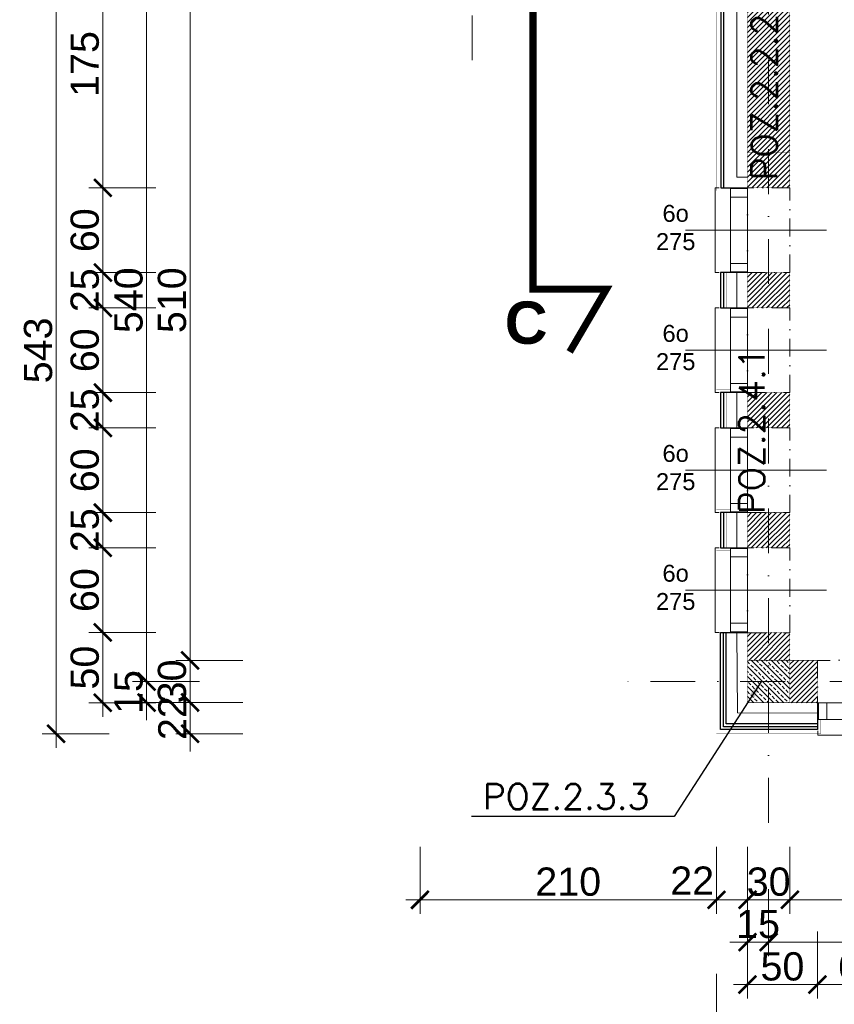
# Model space of a CAD drawing. Extents: x 4615668 to 9294084, y 5325188 to 10688993.
# Tile 543 of 656: x 4646807 to 4647384, y 5334864 to 5335561. Entities that reach past the tile are written whole.
import ezdxf

# ---------------------------------------------------------------- set-up
doc = ezdxf.new("R2010")
doc.units = 0
doc.header["$MEASUREMENT"] = 0
doc.linetypes.add('DASHDOT', pattern=[25.4, 12.7, -6.35, 0, -6.35])
for name, color, linetype, lineweight in [('hatch', 253, 'Continuous', 0), ('K-OPISY', 252, 'Continuous', 15), ('K-OPISY @ 10', 252, 'Continuous', 15), ('ocieplenie', 214, 'Continuous', 13), ('Osie', 175, 'DASHDOT', 9), ('Wymiar', 7, 'Continuous', 9)]:
    doc.layers.add(name, color=color, linetype=linetype, lineweight=lineweight)
for name, color, linetype in [('OPIS', 7, 'Continuous'), ('sciany', 1, 'Continuous'), ('STOLARKA', 4, 'Continuous')]:
    doc.layers.add(name, color=color, linetype=linetype)
doc.styles.add('Arial Narrow 20', font='arial.ttf', dxfattribs={"height": 20})
doc.styles.add('ARIAL_CE', font='arial.ttf', dxfattribs={"height": 15})
doc.styles.add('Opis', font='simplex.shx')
doc.styles.add('Simplex', font='simplex.shx')
doc.linetypes.add('BATTING', pattern='A,0.00254,-2.54,[134,ltypeshp.shx,S=2.54,R=0,X=-2.54,Y=0],-5.08,[134,ltypeshp.shx,S=2.54,R=180,X=2.54,Y=0],-2.54', length=10.16254)
doc.dimstyles.new('1do100 ok', dxfattribs={"dimscale": 0.5, "dimtxt": 12, "dimasz": 25, "dimexe": 20, "dimexo": 0, "dimgap": 5, "dimtad": 1, "dimdec": 0, "dimzin": 9, "dimtxsty": 'Arial Narrow 20', "dimblk": 'ARCHTICK', "dimcen": 3, "dimdle": 20, "dimclrd": 256, "dimclre": 256, "dimclrt": 256, "dimadec": 0, "dimazin": 2, "dimtfac": 1, "dimtdec": 0, "dimtix": 1, "dimtmove": 2, "dimatfit": 3, "dimldrblk": 'NONE', "dimfxl": 0, "dimtvp": 1, "dimtolj": 1, "dimtzin": 0, "dimlwd": 5, "dimlwe": 5, "dimarcsym": 0})
doc.dimstyles.new('1do50', dxfattribs={"dimscale": 5, "dimtxt": 2.5, "dimasz": 2.5, "dimexe": 2.5, "dimexo": 0.5, "dimgap": 1, "dimtad": 1, "dimdec": 1, "dimrnd": 0.5, "dimzin": 12, "dimdsep": 46, "dimtxsty": 'Simplex', "dimblk": 'OBLIQUE', "dimcen": 0.5, "dimdle": 2.5, "dimclrd": 256, "dimclre": 256, "dimclrt": 256, "dimadec": 1, "dimazin": 3, "dimtfac": 1, "dimtdec": 1, "dimtix": 1, "dimtmove": 0, "dimatfit": 3, "dimfxl": 0, "dimtolj": 1, "dimtzin": 0, "dimarcsym": 0})

# ---------------------------------------------------------------- blocks, each defined once
blk = doc.blocks.new('G$C61CBF25F')
at = {"layer": 'Osie', "lineweight": 0, "ltscale": 2.5}
for p, q in [((305, 0), (305, 1880)), ((95, 540), (95, 1340)), ((1525, 100), (204.85, 100))]:
    blk.add_line(p, q, dxfattribs=at)
blk = doc.blocks.new('G$C0CCF9696')
at = {"layer": 'STOLARKA', "color": 5, "lineweight": 0}
blk.add_line((100, 30), (0, 30), dxfattribs=at)
for points in [[(68, 59.5), (68, 53.5), (56, 53.5), (56, 59.5)], [(68, 59.5), (68, 53.5), (56, 53.5), (56, 59.5)], [(68, 53.5), (68, 6.5), (56, 6.5), (56, 53.5)], [(68, 53.5), (68, 6.5), (56, 6.5), (56, 53.5)], [(68, 0.5), (68, 6.5), (56, 6.5), (56, 0.5)]]:
    blk.add_lwpolyline(points, close=True, dxfattribs=at)
blk.add_lwpolyline([(76, 0), (79, 0), (79, 60), (76, 60)], dxfattribs=at)
blk.add_lwpolyline([(76, 0), (79, 0), (79, 60), (76, 60)], dxfattribs=at)
blk = doc.blocks.new('_ArchTick')
at = {"color": 0, "linetype": 'ByBlock', "const_width": 0.15}
blk.add_lwpolyline([(-0.5, -0.5), (0.5, 0.5)], dxfattribs=at)
blk = doc.blocks.new('*D1032')
at = {"layer": 'Defpoints', "color": 0}
for p in [(4647090.2, 5335595.47), (4647300.22, 5335595.47), (4647300.22, 5334937.92)]:
    blk.add_point(p, dxfattribs=at)
at = {"layer": 'Wymiar', "linetype": 'Continuous', "lineweight": 5}
for p, q in [((4647090.2, 5334975.42), (4647090.2, 5334927.92)), ((4647300.22, 5334975.42), (4647300.22, 5334927.92)), ((4647080.2, 5334937.92), (4647310.22, 5334937.92))]:
    blk.add_line(p, q, dxfattribs=at)
at = {"layer": 'Wymiar', "linetype": 'ByBlock', "lineweight": 5, "xscale": 12.5, "yscale": 12.5, "zscale": 12.5, "rotation": 180}
blk.add_blockref('_ArchTick', (4647090.2, 5334937.92), dxfattribs=at)
at = {"layer": 'Wymiar', "linetype": 'ByBlock', "lineweight": 5, "xscale": 12.5, "yscale": 12.5, "zscale": 12.5}
blk.add_blockref('_ArchTick', (4647300.22, 5334937.92), dxfattribs=at)
at = {"layer": 'Wymiar', "lineweight": 0, "ltscale": 40, "insert": (4647195.21, 5334950.63), "char_height": 20, "attachment_point": 5, "style": 'Arial Narrow 20'}
blk.add_mtext('\\A1;210', dxfattribs=at)
blk = doc.blocks.new('_None')
blk = doc.blocks.new('*D1033')
at = {"layer": 'Defpoints', "color": 0}
for p in [(4647300.22, 5335595.47), (4647322.2, 5335077.94), (4647322.2, 5334937.92)]:
    blk.add_point(p, dxfattribs=at)
at = {"layer": 'Wymiar', "linetype": 'Continuous', "lineweight": 5}
for p, q in [((4647300.22, 5334975.42), (4647300.22, 5334927.92)), ((4647322.2, 5334975.42), (4647322.2, 5334927.92)), ((4647290.22, 5334937.92), (4647332.2, 5334937.92))]:
    blk.add_line(p, q, dxfattribs=at)
at = {"layer": 'Wymiar', "linetype": 'ByBlock', "lineweight": 5, "xscale": 12.5, "yscale": 12.5, "zscale": 12.5, "rotation": 180}
blk.add_blockref('_ArchTick', (4647300.22, 5334937.92), dxfattribs=at)
at = {"layer": 'Wymiar', "linetype": 'ByBlock', "lineweight": 5, "xscale": 12.5, "yscale": 12.5, "zscale": 12.5}
blk.add_blockref('_ArchTick', (4647322.2, 5334937.92), dxfattribs=at)
at = {"layer": 'Wymiar', "lineweight": 0, "ltscale": 40, "insert": (4647283.03, 5334951.48), "char_height": 20, "attachment_point": 5, "style": 'Arial Narrow 20'}
blk.add_mtext('\\A1;22', dxfattribs=at)
blk = doc.blocks.new('*D1034')
at = {"layer": 'Defpoints', "color": 0}
for p in [(4647322.2, 5335077.94), (4647352.2, 5335077.94), (4647352.2, 5334937.92)]:
    blk.add_point(p, dxfattribs=at)
at = {"layer": 'Wymiar', "linetype": 'Continuous', "lineweight": 5}
for p, q in [((4647322.2, 5334975.42), (4647322.2, 5334927.92)), ((4647352.2, 5334975.42), (4647352.2, 5334927.92)), ((4647322.2, 5334937.92), (4647309.7, 5334937.92)), ((4647312.2, 5334937.92), (4647362.2, 5334937.92)), ((4647352.2, 5334937.92), (4647364.7, 5334937.92))]:
    blk.add_line(p, q, dxfattribs=at)
at = {"layer": 'Wymiar', "linetype": 'ByBlock', "lineweight": 5, "xscale": 12.5, "yscale": 12.5, "zscale": 12.5}
blk.add_blockref('_ArchTick', (4647322.2, 5334937.92), dxfattribs=at)
at = {"layer": 'Wymiar', "linetype": 'ByBlock', "lineweight": 5, "xscale": 12.5, "yscale": 12.5, "zscale": 12.5, "rotation": 180}
blk.add_blockref('_ArchTick', (4647352.2, 5334937.92), dxfattribs=at)
at = {"layer": 'Wymiar', "lineweight": 0, "ltscale": 40, "insert": (4647337.2, 5334950.64), "char_height": 20, "attachment_point": 5, "style": 'Arial Narrow 20'}
blk.add_mtext('\\A1;30', dxfattribs=at)
blk = doc.blocks.new('*D1035')
at = {"layer": 'Defpoints', "color": 0}
for p in [(4647352.2, 5335077.94), (4647872.2, 5335078.64), (4647872.2, 5334937.92)]:
    blk.add_point(p, dxfattribs=at)
at = {"layer": 'Wymiar', "linetype": 'Continuous', "lineweight": 5}
for p, q in [((4647352.2, 5334975.42), (4647352.2, 5334927.92)), ((4647872.2, 5334975.42), (4647872.2, 5334927.92)), ((4647342.2, 5334937.92), (4647882.2, 5334937.92))]:
    blk.add_line(p, q, dxfattribs=at)
at = {"layer": 'Wymiar', "linetype": 'ByBlock', "lineweight": 5, "xscale": 12.5, "yscale": 12.5, "zscale": 12.5, "rotation": 180}
blk.add_blockref('_ArchTick', (4647352.2, 5334937.92), dxfattribs=at)
at = {"layer": 'Wymiar', "linetype": 'ByBlock', "lineweight": 5, "xscale": 12.5, "yscale": 12.5, "zscale": 12.5}
blk.add_blockref('_ArchTick', (4647872.2, 5334937.92), dxfattribs=at)
at = {"layer": 'Wymiar', "lineweight": 0, "ltscale": 40, "insert": (4647612.2, 5334950.63), "char_height": 20, "attachment_point": 5, "style": 'Arial Narrow 20'}
blk.add_mtext('\\A1;520', dxfattribs=at)
blk = doc.blocks.new('*D1040')
at = {"layer": 'Defpoints', "color": 0}
for p in [(4647322.2, 5335081.87), (4647337.2, 5335083.1), (4647337.2, 5334907.92)]:
    blk.add_point(p, dxfattribs=at)
at = {"layer": 'Wymiar', "linetype": 'Continuous', "lineweight": 5}
for p, q in [((4647322.2, 5334945.42), (4647322.2, 5334897.92)), ((4647337.2, 5334945.42), (4647337.2, 5334897.92)), ((4647322.2, 5334907.92), (4647309.7, 5334907.92)), ((4647312.2, 5334907.92), (4647347.2, 5334907.92)), ((4647337.2, 5334907.92), (4647349.7, 5334907.92))]:
    blk.add_line(p, q, dxfattribs=at)
at = {"layer": 'Wymiar', "linetype": 'ByBlock', "lineweight": 5, "xscale": 12.5, "yscale": 12.5, "zscale": 12.5}
blk.add_blockref('_ArchTick', (4647322.2, 5334907.92), dxfattribs=at)
at = {"layer": 'Wymiar', "linetype": 'ByBlock', "lineweight": 5, "xscale": 12.5, "yscale": 12.5, "zscale": 12.5, "rotation": 180}
blk.add_blockref('_ArchTick', (4647337.2, 5334907.92), dxfattribs=at)
at = {"layer": 'Wymiar', "lineweight": 0, "ltscale": 40, "insert": (4647329.7, 5334920.63), "char_height": 20, "attachment_point": 5, "style": 'Arial Narrow 20'}
blk.add_mtext('\\A1;15', dxfattribs=at)
blk = doc.blocks.new('*D1041')
at = {"layer": 'Defpoints', "color": 0}
for p in [(4647337.2, 5335083.1), (4647887.2, 5335042.58), (4647887.2, 5334907.92)]:
    blk.add_point(p, dxfattribs=at)
at = {"layer": 'Wymiar', "linetype": 'Continuous', "lineweight": 5}
for p, q in [((4647337.2, 5334945.42), (4647337.2, 5334897.92)), ((4647887.2, 5334945.42), (4647887.2, 5334897.92)), ((4647327.2, 5334907.92), (4647897.2, 5334907.92))]:
    blk.add_line(p, q, dxfattribs=at)
at = {"layer": 'Wymiar', "linetype": 'ByBlock', "lineweight": 5, "xscale": 12.5, "yscale": 12.5, "zscale": 12.5, "rotation": 180}
blk.add_blockref('_ArchTick', (4647337.2, 5334907.92), dxfattribs=at)
at = {"layer": 'Wymiar', "linetype": 'ByBlock', "lineweight": 5, "xscale": 12.5, "yscale": 12.5, "zscale": 12.5}
blk.add_blockref('_ArchTick', (4647887.2, 5334907.92), dxfattribs=at)
at = {"layer": 'Wymiar', "lineweight": 0, "ltscale": 40, "insert": (4647612.2, 5334920.63), "char_height": 20, "attachment_point": 5, "style": 'Arial Narrow 20'}
blk.add_mtext('\\A1;550', dxfattribs=at)
blk = doc.blocks.new('*D1044')
at = {"layer": 'Defpoints', "color": 0}
for p in [(4647300.2, 5335039.84), (4648494.2, 5335039.84), (4648494.2, 5334847.92)]:
    blk.add_point(p, dxfattribs=at)
at = {"layer": 'Wymiar', "linetype": 'Continuous', "lineweight": 5}
for p, q in [((4647300.2, 5334885.42), (4647300.2, 5334837.92)), ((4648494.2, 5334885.42), (4648494.2, 5334837.92)), ((4647290.2, 5334847.92), (4648504.2, 5334847.92))]:
    blk.add_line(p, q, dxfattribs=at)
at = {"layer": 'Wymiar', "linetype": 'ByBlock', "lineweight": 5, "xscale": 12.5, "yscale": 12.5, "zscale": 12.5, "rotation": 180}
blk.add_blockref('_ArchTick', (4647300.2, 5334847.92), dxfattribs=at)
at = {"layer": 'Wymiar', "linetype": 'ByBlock', "lineweight": 5, "xscale": 12.5, "yscale": 12.5, "zscale": 12.5}
blk.add_blockref('_ArchTick', (4648494.2, 5334847.92), dxfattribs=at)
at = {"layer": 'Wymiar', "lineweight": 0, "ltscale": 40, "insert": (4647897.2, 5334860.63), "char_height": 20, "attachment_point": 5, "style": 'Arial Narrow 20'}
blk.add_mtext('\\A1;1194', dxfattribs=at)
blk = doc.blocks.new('*D1101')
at = {"layer": 'Defpoints', "color": 0}
for p in [(4646832.4, 5335598.47), (4647062.19, 5335598.47), (4647269.19, 5335055.47)]:
    blk.add_point(p, dxfattribs=at)
at = {"layer": 'Wymiar', "linetype": 'Continuous', "lineweight": 5}
for p, q in [((4646832.4, 5335045.47), (4646832.4, 5335608.47)), ((4646869.9, 5335598.47), (4646822.4, 5335598.47)), ((4646869.9, 5335055.47), (4646822.4, 5335055.47))]:
    blk.add_line(p, q, dxfattribs=at)
at = {"layer": 'Wymiar', "linetype": 'ByBlock', "lineweight": 5, "xscale": 12.5, "yscale": 12.5, "zscale": 12.5}
for p, rotation in [((4646832.4, 5335598.47), 90), ((4646832.4, 5335055.47), 270)]:
    blk.add_blockref('_ArchTick', p, dxfattribs=dict(at, rotation=rotation))
at = {"layer": 'Wymiar', "lineweight": 0, "ltscale": 40, "insert": (4646819.68, 5335326.97), "char_height": 20, "attachment_point": 5, "rotation": 90, "style": 'Arial Narrow 20'}
blk.add_mtext('\\A1;543', dxfattribs=at)
blk = doc.blocks.new('*D1105')
at = {"layer": 'Defpoints', "color": 0}
for p in [(4646896.47, 5335092.47), (4647322.88, 5335092.47), (4647322.2, 5335077.61)]:
    blk.add_point(p, dxfattribs=at)
at = {"layer": 'Wymiar', "linetype": 'Continuous', "lineweight": 5}
for p, q in [((4646896.47, 5335092.47), (4646896.47, 5335104.97)), ((4646896.47, 5335067.61), (4646896.47, 5335102.47)), ((4646933.97, 5335092.47), (4646886.47, 5335092.47)), ((4646933.97, 5335077.61), (4646886.47, 5335077.61)), ((4646896.47, 5335077.61), (4646896.47, 5335065.11))]:
    blk.add_line(p, q, dxfattribs=at)
at = {"layer": 'Wymiar', "linetype": 'ByBlock', "lineweight": 5, "xscale": 12.5, "yscale": 12.5, "zscale": 12.5}
for p, rotation in [((4646896.47, 5335092.47), 270), ((4646896.47, 5335077.61), 90)]:
    blk.add_blockref('_ArchTick', p, dxfattribs=dict(at, rotation=rotation))
at = {"layer": 'Wymiar', "lineweight": 0, "ltscale": 40, "insert": (4646883.76, 5335085.04), "char_height": 20, "attachment_point": 5, "rotation": 90, "style": 'Arial Narrow 20'}
blk.add_mtext('\\A1;15', dxfattribs=at)
blk = doc.blocks.new('*D1106')
at = {"layer": 'Defpoints', "color": 0}
for p in [(4646896.47, 5335632.47), (4647027.2, 5335632.47), (4647322.88, 5335092.47)]:
    blk.add_point(p, dxfattribs=at)
at = {"layer": 'Wymiar', "linetype": 'Continuous', "lineweight": 5}
for p, q in [((4646896.47, 5335082.47), (4646896.47, 5335642.47)), ((4646933.97, 5335632.47), (4646886.47, 5335632.47)), ((4646933.97, 5335092.47), (4646886.47, 5335092.47))]:
    blk.add_line(p, q, dxfattribs=at)
at = {"layer": 'Wymiar', "linetype": 'ByBlock', "lineweight": 5, "xscale": 12.5, "yscale": 12.5, "zscale": 12.5}
for p, rotation in [((4646896.47, 5335632.47), 90), ((4646896.47, 5335092.47), 270)]:
    blk.add_blockref('_ArchTick', p, dxfattribs=dict(at, rotation=rotation))
at = {"layer": 'Wymiar', "lineweight": 0, "ltscale": 40, "insert": (4646883.76, 5335362.47), "char_height": 20, "attachment_point": 5, "rotation": 90, "style": 'Arial Narrow 20'}
blk.add_mtext('\\A1;540', dxfattribs=at)
blk = doc.blocks.new('*D1110')
at = {"layer": 'Defpoints', "color": 0}
for p in [(4646927.27, 5335077.61), (4647322.2, 5335077.61), (4647311.09, 5335055.47)]:
    blk.add_point(p, dxfattribs=at)
at = {"layer": 'Wymiar', "linetype": 'Continuous', "lineweight": 5}
for p, q in [((4646927.27, 5335077.61), (4646927.27, 5335090.11)), ((4646927.27, 5335045.47), (4646927.27, 5335087.61)), ((4646964.77, 5335077.61), (4646917.27, 5335077.61)), ((4646964.77, 5335055.47), (4646917.27, 5335055.47)), ((4646927.27, 5335055.47), (4646927.27, 5335042.97))]:
    blk.add_line(p, q, dxfattribs=at)
at = {"layer": 'Wymiar', "linetype": 'ByBlock', "lineweight": 5, "xscale": 12.5, "yscale": 12.5, "zscale": 12.5}
for p, rotation in [((4646927.27, 5335077.61), 270), ((4646927.27, 5335055.47), 90)]:
    blk.add_blockref('_ArchTick', p, dxfattribs=dict(at, rotation=rotation))
at = {"layer": 'Wymiar', "lineweight": 0, "ltscale": 40, "insert": (4646914.73, 5335066.54), "char_height": 20, "attachment_point": 5, "rotation": 90, "style": 'Arial Narrow 20'}
blk.add_mtext('\\A1;22', dxfattribs=at)
blk = doc.blocks.new('*D1111')
at = {"layer": 'Defpoints', "color": 0}
for p in [(4646927.27, 5335107.47), (4647322.2, 5335107.47), (4647322.2, 5335077.61)]:
    blk.add_point(p, dxfattribs=at)
at = {"layer": 'Wymiar', "linetype": 'Continuous', "lineweight": 5}
for p, q in [((4646927.27, 5335107.47), (4646927.27, 5335119.97)), ((4646927.27, 5335067.61), (4646927.27, 5335117.47)), ((4646964.77, 5335107.47), (4646917.27, 5335107.47)), ((4646964.77, 5335077.61), (4646917.27, 5335077.61)), ((4646927.27, 5335077.61), (4646927.27, 5335065.11))]:
    blk.add_line(p, q, dxfattribs=at)
at = {"layer": 'Wymiar', "linetype": 'ByBlock', "lineweight": 5, "xscale": 12.5, "yscale": 12.5, "zscale": 12.5}
for p, rotation in [((4646927.27, 5335107.47), 270), ((4646927.27, 5335077.61), 90)]:
    blk.add_blockref('_ArchTick', p, dxfattribs=dict(at, rotation=rotation))
at = {"layer": 'Wymiar', "lineweight": 0, "ltscale": 40, "insert": (4646914.56, 5335092.54), "char_height": 20, "attachment_point": 5, "rotation": 90, "style": 'Arial Narrow 20'}
blk.add_mtext('\\A1;30', dxfattribs=at)
blk = doc.blocks.new('*D1112')
at = {"layer": 'Defpoints', "color": 0}
for p in [(4646927.27, 5335617.47), (4647322.2, 5335617.47), (4647322.2, 5335107.47)]:
    blk.add_point(p, dxfattribs=at)
at = {"layer": 'Wymiar', "linetype": 'Continuous', "lineweight": 5}
for p, q in [((4646927.27, 5335097.47), (4646927.27, 5335627.47)), ((4646964.77, 5335617.47), (4646917.27, 5335617.47)), ((4646964.77, 5335107.47), (4646917.27, 5335107.47))]:
    blk.add_line(p, q, dxfattribs=at)
at = {"layer": 'Wymiar', "linetype": 'ByBlock', "lineweight": 5, "xscale": 12.5, "yscale": 12.5, "zscale": 12.5}
for p, rotation in [((4646927.27, 5335617.47), 90), ((4646927.27, 5335107.47), 270)]:
    blk.add_blockref('_ArchTick', p, dxfattribs=dict(at, rotation=rotation))
at = {"layer": 'Wymiar', "lineweight": 0, "ltscale": 40, "insert": (4646914.56, 5335362.47), "char_height": 20, "attachment_point": 5, "rotation": 90, "style": 'Arial Narrow 20'}
blk.add_mtext('\\A1;510', dxfattribs=at)
blk = doc.blocks.new('_Oblique')
at = {"color": 0, "linetype": 'ByBlock', "lineweight": -2}
blk.add_line((-0.5, -0.5), (0.5, 0.5), dxfattribs=at)
blk = doc.blocks.new('*D4399')
at = {"layer": 'Defpoints', "color": 0}
for p in [(4646865.46, 5335127.23), (4647322.34, 5335127.23), (4647322.34, 5335077.47)]:
    blk.add_point(p, dxfattribs=at)
at = {"layer": 'Wymiar', "linetype": 'Continuous', "lineweight": 5}
for p, q in [((4646865.46, 5335067.47), (4646865.46, 5335137.23)), ((4646902.96, 5335127.23), (4646855.46, 5335127.23)), ((4646902.96, 5335077.47), (4646855.46, 5335077.47))]:
    blk.add_line(p, q, dxfattribs=at)
at = {"layer": 'Wymiar', "linetype": 'ByBlock', "lineweight": 5, "xscale": 12.5, "yscale": 12.5, "zscale": 12.5}
for p, rotation in [((4646865.46, 5335127.23), 90), ((4646865.46, 5335077.47), 270)]:
    blk.add_blockref('_ArchTick', p, dxfattribs=dict(at, rotation=rotation))
at = {"layer": 'Wymiar', "lineweight": 0, "ltscale": 40, "insert": (4646852.75, 5335102.35), "char_height": 20, "attachment_point": 5, "rotation": 90, "style": 'Arial Narrow 20'}
blk.add_mtext('\\A1;50', dxfattribs=at)
blk = doc.blocks.new('*D4400')
at = {"layer": 'Defpoints', "color": 0}
for p in [(4646865.46, 5335187.22), (4647322.2, 5335187.22), (4647322.34, 5335127.23)]:
    blk.add_point(p, dxfattribs=at)
at = {"layer": 'Wymiar', "linetype": 'Continuous', "lineweight": 5}
for p, q in [((4646865.46, 5335117.23), (4646865.46, 5335197.22)), ((4646902.96, 5335187.22), (4646855.46, 5335187.22)), ((4646902.96, 5335127.23), (4646855.46, 5335127.23))]:
    blk.add_line(p, q, dxfattribs=at)
at = {"layer": 'Wymiar', "linetype": 'ByBlock', "lineweight": 5, "xscale": 12.5, "yscale": 12.5, "zscale": 12.5}
for p, rotation in [((4646865.46, 5335187.22), 90), ((4646865.46, 5335127.23), 270)]:
    blk.add_blockref('_ArchTick', p, dxfattribs=dict(at, rotation=rotation))
at = {"layer": 'Wymiar', "lineweight": 0, "ltscale": 40, "insert": (4646852.75, 5335157.22), "char_height": 20, "attachment_point": 5, "rotation": 90, "style": 'Arial Narrow 20'}
blk.add_mtext('\\A1;60', dxfattribs=at)
blk = doc.blocks.new('*D4401')
at = {"layer": 'Defpoints', "color": 0}
for p in [(4646865.46, 5335212.06), (4647322.24, 5335212.06), (4647322.2, 5335187.22)]:
    blk.add_point(p, dxfattribs=at)
at = {"layer": 'Wymiar', "linetype": 'Continuous', "lineweight": 5}
for p, q in [((4646865.46, 5335212.06), (4646865.46, 5335224.56)), ((4646865.46, 5335177.22), (4646865.46, 5335222.06)), ((4646902.96, 5335212.06), (4646855.46, 5335212.06)), ((4646902.96, 5335187.22), (4646855.46, 5335187.22)), ((4646865.46, 5335187.22), (4646865.46, 5335174.72))]:
    blk.add_line(p, q, dxfattribs=at)
at = {"layer": 'Wymiar', "linetype": 'ByBlock', "lineweight": 5, "xscale": 12.5, "yscale": 12.5, "zscale": 12.5}
for p, rotation in [((4646865.46, 5335212.06), 270), ((4646865.46, 5335187.22), 90)]:
    blk.add_blockref('_ArchTick', p, dxfattribs=dict(at, rotation=rotation))
at = {"layer": 'Wymiar', "lineweight": 0, "ltscale": 40, "insert": (4646852.75, 5335199.64), "char_height": 20, "attachment_point": 5, "rotation": 90, "style": 'Arial Narrow 20'}
blk.add_mtext('\\A1;25', dxfattribs=at)
blk = doc.blocks.new('*D4402')
at = {"layer": 'Defpoints', "color": 0}
for p in [(4646865.46, 5335272.06), (4647322.2, 5335272.06), (4647322.24, 5335212.06)]:
    blk.add_point(p, dxfattribs=at)
at = {"layer": 'Wymiar', "linetype": 'Continuous', "lineweight": 5}
for p, q in [((4646865.46, 5335202.06), (4646865.46, 5335282.06)), ((4646902.96, 5335272.06), (4646855.46, 5335272.06)), ((4646902.96, 5335212.06), (4646855.46, 5335212.06))]:
    blk.add_line(p, q, dxfattribs=at)
at = {"layer": 'Wymiar', "linetype": 'ByBlock', "lineweight": 5, "xscale": 12.5, "yscale": 12.5, "zscale": 12.5}
for p, rotation in [((4646865.46, 5335272.06), 90), ((4646865.46, 5335212.06), 270)]:
    blk.add_blockref('_ArchTick', p, dxfattribs=dict(at, rotation=rotation))
at = {"layer": 'Wymiar', "lineweight": 0, "ltscale": 40, "insert": (4646852.75, 5335242.06), "char_height": 20, "attachment_point": 5, "rotation": 90, "style": 'Arial Narrow 20'}
blk.add_mtext('\\A1;60', dxfattribs=at)
blk = doc.blocks.new('*D4403')
at = {"layer": 'Defpoints', "color": 0}
for p in [(4646865.46, 5335297.06), (4647322.2, 5335297.06), (4647322.2, 5335272.06)]:
    blk.add_point(p, dxfattribs=at)
at = {"layer": 'Wymiar', "linetype": 'Continuous', "lineweight": 5}
for p, q in [((4646865.46, 5335297.06), (4646865.46, 5335309.56)), ((4646865.46, 5335262.06), (4646865.46, 5335307.06)), ((4646902.96, 5335297.06), (4646855.46, 5335297.06)), ((4646902.96, 5335272.06), (4646855.46, 5335272.06)), ((4646865.46, 5335272.06), (4646865.46, 5335259.56))]:
    blk.add_line(p, q, dxfattribs=at)
at = {"layer": 'Wymiar', "linetype": 'ByBlock', "lineweight": 5, "xscale": 12.5, "yscale": 12.5, "zscale": 12.5}
for p, rotation in [((4646865.46, 5335297.06), 270), ((4646865.46, 5335272.06), 90)]:
    blk.add_blockref('_ArchTick', p, dxfattribs=dict(at, rotation=rotation))
at = {"layer": 'Wymiar', "lineweight": 0, "ltscale": 40, "insert": (4646852.75, 5335284.56), "char_height": 20, "attachment_point": 5, "rotation": 90, "style": 'Arial Narrow 20'}
blk.add_mtext('\\A1;25', dxfattribs=at)
blk = doc.blocks.new('*D4404')
at = {"layer": 'Defpoints', "color": 0}
for p in [(4646865.46, 5335357.06), (4647322.2, 5335357.06), (4647322.2, 5335297.06)]:
    blk.add_point(p, dxfattribs=at)
at = {"layer": 'Wymiar', "linetype": 'Continuous', "lineweight": 5}
for p, q in [((4646865.46, 5335287.06), (4646865.46, 5335367.06)), ((4646902.96, 5335357.06), (4646855.46, 5335357.06)), ((4646902.96, 5335297.06), (4646855.46, 5335297.06))]:
    blk.add_line(p, q, dxfattribs=at)
at = {"layer": 'Wymiar', "linetype": 'ByBlock', "lineweight": 5, "xscale": 12.5, "yscale": 12.5, "zscale": 12.5}
for p, rotation in [((4646865.46, 5335357.06), 90), ((4646865.46, 5335297.06), 270)]:
    blk.add_blockref('_ArchTick', p, dxfattribs=dict(at, rotation=rotation))
at = {"layer": 'Wymiar', "lineweight": 0, "ltscale": 40, "insert": (4646852.75, 5335327.06), "char_height": 20, "attachment_point": 5, "rotation": 90, "style": 'Arial Narrow 20'}
blk.add_mtext('\\A1;60', dxfattribs=at)
blk = doc.blocks.new('*D4405')
at = {"layer": 'Defpoints', "color": 0}
for p in [(4646865.46, 5335382.06), (4647322.2, 5335382.06), (4647322.2, 5335357.06)]:
    blk.add_point(p, dxfattribs=at)
at = {"layer": 'Wymiar', "linetype": 'Continuous', "lineweight": 5}
for p, q in [((4646865.46, 5335382.06), (4646865.46, 5335394.56)), ((4646865.46, 5335347.06), (4646865.46, 5335392.06)), ((4646902.96, 5335382.06), (4646855.46, 5335382.06)), ((4646902.96, 5335357.06), (4646855.46, 5335357.06)), ((4646865.46, 5335357.06), (4646865.46, 5335344.56))]:
    blk.add_line(p, q, dxfattribs=at)
at = {"layer": 'Wymiar', "linetype": 'ByBlock', "lineweight": 5, "xscale": 12.5, "yscale": 12.5, "zscale": 12.5}
for p, rotation in [((4646865.46, 5335382.06), 270), ((4646865.46, 5335357.06), 90)]:
    blk.add_blockref('_ArchTick', p, dxfattribs=dict(at, rotation=rotation))
at = {"layer": 'Wymiar', "lineweight": 0, "ltscale": 40, "insert": (4646852.75, 5335369.56), "char_height": 20, "attachment_point": 5, "rotation": 90, "style": 'Arial Narrow 20'}
blk.add_mtext('\\A1;25', dxfattribs=at)
blk = doc.blocks.new('*D4406')
at = {"layer": 'Defpoints', "color": 0}
for p in [(4646865.46, 5335442.06), (4647322.2, 5335442.06), (4647322.2, 5335382.06)]:
    blk.add_point(p, dxfattribs=at)
at = {"layer": 'Wymiar', "linetype": 'Continuous', "lineweight": 5}
for p, q in [((4646865.46, 5335372.06), (4646865.46, 5335452.06)), ((4646902.96, 5335442.06), (4646855.46, 5335442.06)), ((4646902.96, 5335382.06), (4646855.46, 5335382.06))]:
    blk.add_line(p, q, dxfattribs=at)
at = {"layer": 'Wymiar', "linetype": 'ByBlock', "lineweight": 5, "xscale": 12.5, "yscale": 12.5, "zscale": 12.5}
for p, rotation in [((4646865.46, 5335442.06), 90), ((4646865.46, 5335382.06), 270)]:
    blk.add_blockref('_ArchTick', p, dxfattribs=dict(at, rotation=rotation))
at = {"layer": 'Wymiar', "lineweight": 0, "ltscale": 40, "insert": (4646852.75, 5335412.06), "char_height": 20, "attachment_point": 5, "rotation": 90, "style": 'Arial Narrow 20'}
blk.add_mtext('\\A1;60', dxfattribs=at)
blk = doc.blocks.new('*D4407')
at = {"layer": 'Defpoints', "color": 0}
for p in [(4646865.46, 5335617.47), (4647322.2, 5335617.47), (4647322.2, 5335442.06)]:
    blk.add_point(p, dxfattribs=at)
at = {"layer": 'Wymiar', "linetype": 'Continuous', "lineweight": 5}
for p, q in [((4646865.46, 5335432.06), (4646865.46, 5335627.47)), ((4646902.96, 5335617.47), (4646855.46, 5335617.47)), ((4646902.96, 5335442.06), (4646855.46, 5335442.06))]:
    blk.add_line(p, q, dxfattribs=at)
at = {"layer": 'Wymiar', "linetype": 'ByBlock', "lineweight": 5, "xscale": 12.5, "yscale": 12.5, "zscale": 12.5}
for p, rotation in [((4646865.46, 5335617.47), 90), ((4646865.46, 5335442.06), 270)]:
    blk.add_blockref('_ArchTick', p, dxfattribs=dict(at, rotation=rotation))
at = {"layer": 'Wymiar', "lineweight": 0, "ltscale": 40, "insert": (4646852.75, 5335529.77), "char_height": 20, "attachment_point": 5, "rotation": 90, "style": 'Arial Narrow 20'}
blk.add_mtext('\\A1;175', dxfattribs=at)
blk = doc.blocks.new('*D4435')
at = {"layer": 'Defpoints', "color": 0}
for p in [(4647322.2, 5335077.61), (4647371.78, 5335077.65), (4647371.78, 5334877.92)]:
    blk.add_point(p, dxfattribs=at)
at = {"layer": 'Wymiar', "linetype": 'Continuous', "lineweight": 5}
for p, q in [((4647322.2, 5334915.42), (4647322.2, 5334867.92)), ((4647371.78, 5334915.42), (4647371.78, 5334867.92)), ((4647312.2, 5334877.92), (4647381.78, 5334877.92))]:
    blk.add_line(p, q, dxfattribs=at)
at = {"layer": 'Wymiar', "linetype": 'ByBlock', "lineweight": 5, "xscale": 12.5, "yscale": 12.5, "zscale": 12.5, "rotation": 180}
blk.add_blockref('_ArchTick', (4647322.2, 5334877.92), dxfattribs=at)
at = {"layer": 'Wymiar', "linetype": 'ByBlock', "lineweight": 5, "xscale": 12.5, "yscale": 12.5, "zscale": 12.5}
blk.add_blockref('_ArchTick', (4647371.78, 5334877.92), dxfattribs=at)
at = {"layer": 'Wymiar', "lineweight": 0, "ltscale": 40, "insert": (4647346.99, 5334890.63), "char_height": 20, "attachment_point": 5, "style": 'Arial Narrow 20'}
blk.add_mtext('\\A1;50', dxfattribs=at)
blk = doc.blocks.new('*D4436')
at = {"layer": 'Defpoints', "color": 0}
for p in [(4647371.78, 5335077.65), (4647431.78, 5335077.47), (4647431.78, 5334877.92)]:
    blk.add_point(p, dxfattribs=at)
at = {"layer": 'Wymiar', "linetype": 'Continuous', "lineweight": 5}
for p, q in [((4647371.78, 5334915.42), (4647371.78, 5334867.92)), ((4647431.78, 5334915.42), (4647431.78, 5334867.92)), ((4647361.78, 5334877.92), (4647441.78, 5334877.92))]:
    blk.add_line(p, q, dxfattribs=at)
at = {"layer": 'Wymiar', "linetype": 'ByBlock', "lineweight": 5, "xscale": 12.5, "yscale": 12.5, "zscale": 12.5, "rotation": 180}
blk.add_blockref('_ArchTick', (4647371.78, 5334877.92), dxfattribs=at)
at = {"layer": 'Wymiar', "linetype": 'ByBlock', "lineweight": 5, "xscale": 12.5, "yscale": 12.5, "zscale": 12.5}
blk.add_blockref('_ArchTick', (4647431.78, 5334877.92), dxfattribs=at)
at = {"layer": 'Wymiar', "lineweight": 0, "ltscale": 40, "insert": (4647401.78, 5334890.63), "char_height": 20, "attachment_point": 5, "style": 'Arial Narrow 20'}
blk.add_mtext('\\A1;60', dxfattribs=at)

msp = doc.modelspace()

# ---------------------------------------------------------------- hatches: boundary and pattern name
at = {"layer": 'hatch', "lineweight": 0, "ltscale": 40, "transparency": 33554687}
h = msp.add_hatch(dxfattribs=at)
h.set_pattern_fill('ANSI31', color=256, scale=20)
h.set_pattern_definition([(45, (14485.7188, -10341.5007), (-1.767766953, 1.767766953), [])])
h.paths.add_polyline_path([(4647334.695, 5335467.059), (4647352.195, 5335467.059), (4647352.195, 5335617.473), (4647334.695, 5335617.473), (4647334.695, 5335467.059)], is_closed=False)
h.paths.add_polyline_path([(4647334.695, 5335467.059), (4647334.695, 5335617.473), (4647322.195, 5335617.473), (4647322.195, 5335467.059), (4647334.695, 5335467.059)], is_closed=False)
h.paths.add_polyline_path([(4647334.695, 5335442.059), (4647334.695, 5335467.059), (4647322.195, 5335467.059), (4647322.195, 5335442.059), (4647334.695, 5335442.059)], is_closed=False)
h.paths.add_polyline_path([(4647334.695, 5335442.059), (4647352.195, 5335442.059), (4647352.195, 5335467.059), (4647334.695, 5335467.059), (4647334.695, 5335442.059)], is_closed=False)
h.paths.add_polyline_path([(4647352.195, 5335357.059), (4647352.195, 5335382.059), (4647334.695, 5335382.059), (4647334.695, 5335357.059), (4647352.195, 5335357.059)], is_closed=False)
h.paths.add_polyline_path([(4647322.195, 5335382.059), (4647322.195, 5335357.059), (4647334.695, 5335357.059), (4647334.695, 5335382.059), (4647322.195, 5335382.059)], is_closed=False)
h.paths.add_polyline_path([(4647352.195, 5335272.059), (4647352.195, 5335297.059), (4647334.695, 5335297.059), (4647334.695, 5335272.059), (4647352.195, 5335272.059)], is_closed=False)
h.paths.add_polyline_path([(4647322.195, 5335297.059), (4647322.195, 5335272.059), (4647334.695, 5335272.059), (4647334.695, 5335297.059), (4647322.195, 5335297.059)], is_closed=False)
h.paths.add_polyline_path([(4647352.195, 5335187.059), (4647352.195, 5335212.059), (4647334.695, 5335212.059), (4647334.695, 5335187.059), (4647352.195, 5335187.059)], is_closed=False)
h.paths.add_polyline_path([(4647322.195, 5335212.059), (4647322.195, 5335187.059), (4647334.695, 5335187.059), (4647334.695, 5335212.059), (4647322.195, 5335212.059)], is_closed=False)
h.paths.add_polyline_path([(4647352.195, 5335127.223), (4647334.695, 5335127.223), (4647334.695, 5335107.473), (4647352.195, 5335107.473), (4647352.195, 5335127.223)], is_closed=False)
h.paths.add_polyline_path([(4647334.695, 5335127.223), (4647322.195, 5335127.223), (4647322.195, 5335107.473), (4647334.695, 5335107.473), (4647334.695, 5335127.223)], is_closed=False)
h = msp.add_hatch(dxfattribs=at)
h.set_pattern_fill('ANSI33', color=256, scale=20, angle=90)
h.set_pattern_definition([(135, (8218.008, -12021.416), (-3.535533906, -3.535533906), []), (135, (8218.008, -12017.8804), (-3.535533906, -3.535533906), [2.5, -1.25])])
h.paths.add_polyline_path([(4647322.195, 5335077.555), (4647352.195, 5335077.555), (4647352.195, 5335107.555), (4647322.195, 5335107.555)])
h = msp.add_hatch(dxfattribs=at)
h.set_pattern_fill('ANSI31', color=256, scale=20)
h.set_pattern_definition([(45, (9338.0078, -10341.498), (-1.767766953, 1.767766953), [])])
h.paths.add_polyline_path([(4647371.782, 5335077.473), (4647371.782, 5335092.473), (4647352.195, 5335092.473), (4647352.195, 5335077.473), (4647371.782, 5335077.473)], is_closed=False)
h.paths.add_polyline_path([(4647371.782, 5335092.473), (4647371.782, 5335107.473), (4647352.195, 5335107.473), (4647352.195, 5335092.473), (4647371.782, 5335092.473)], is_closed=False)
h.paths.add_polyline_path([(4647456.782, 5335107.473), (4647431.782, 5335107.473), (4647431.782, 5335092.473), (4647456.782, 5335092.473), (4647456.782, 5335107.473)], is_closed=False)
h.paths.add_polyline_path([(4647456.782, 5335077.473), (4647456.782, 5335092.473), (4647431.782, 5335092.473), (4647431.782, 5335077.473), (4647456.782, 5335077.473)], is_closed=False)
h.paths.add_polyline_path([(4647541.782, 5335077.473), (4647541.782, 5335092.473), (4647516.782, 5335092.473), (4647516.782, 5335077.473), (4647541.782, 5335077.473)], is_closed=False)
h.paths.add_polyline_path([(4647541.782, 5335107.473), (4647516.782, 5335107.473), (4647516.782, 5335092.473), (4647541.782, 5335092.473), (4647541.782, 5335107.473)], is_closed=False)
h.paths.add_polyline_path([(4647626.782, 5335107.473), (4647601.782, 5335107.473), (4647601.782, 5335092.473), (4647626.782, 5335092.473), (4647626.782, 5335107.473)], is_closed=False)
h.paths.add_polyline_path([(4647626.782, 5335077.473), (4647626.782, 5335092.473), (4647601.782, 5335092.473), (4647601.782, 5335077.473), (4647626.782, 5335077.473)], is_closed=False)

# ---------------------------------------------------------------- linework, layer by layer
at = {"linetype": 'DASHDOT', "lineweight": 0}
for points in [[(4647322.221, 5335382.059), (4647352.221, 5335382.059), (4647352.195, 5335442.059), (4647322.195, 5335442.059)], [(4647322.195, 5335297.059), (4647352.195, 5335297.059), (4647352.17, 5335357.059), (4647322.17, 5335357.059)], [(4647322.195, 5335212.059), (4647352.195, 5335212.059), (4647352.17, 5335272.059), (4647322.17, 5335272.059)], [(4647322.221, 5335127.059), (4647352.221, 5335127.059), (4647352.195, 5335187.059), (4647322.195, 5335187.059)], [(4647371.782, 5335107.473), (4647371.782, 5335077.473), (4647431.782, 5335077.498), (4647431.782, 5335107.498)]]:
    msp.add_lwpolyline(points, close=True, dxfattribs=at)
at = {"layer": 'hatch', "linetype": 'BATTING', "lineweight": 0, "ltscale": 0.75}
for points in [[(4647314.718, 5336603.476), (4647314.718, 5336603.476), (4647314.718, 5336254.973), (4647104.695, 5336254.973), (4647104.695, 5336087.973), (4647104.695, 5335609.973), (4647314.718, 5335609.973), (4647314.718, 5335449.559), (4647322.195, 5335449.559)], [(4647314.695, 5335382.059), (4647314.695, 5335357.059)], [(4647314.695, 5335297.059), (4647314.695, 5335272.059)], [(4647314.695, 5335212.059), (4647314.695, 5335187.059)], [(4647314.695, 5335127.226), (4647315.021, 5335070.298), (4647371.782, 5335069.973)]]:
    msp.add_lwpolyline(points, dxfattribs=at)
at = {"layer": 'ocieplenie', "lineweight": 0, "ltscale": 40, "const_width": 0.1}
for points in [[(4647310.195, 5336605.476), (4647300.218, 5336605.476), (4647300.218, 5336269.473), (4647090.195, 5336269.473), (4647090.195, 5336087.973), (4647090.195, 5335595.473), (4647300.218, 5335595.473), (4647300.218, 5335440.059), (4647310.195, 5335440.059)], [(4647310.195, 5335384.059), (4647300.195, 5335384.059), (4647300.195, 5335355.059), (4647310.195, 5335355.059)], [(4647310.195, 5335299.059), (4647300.195, 5335299.059), (4647300.195, 5335270.059), (4647310.195, 5335270.059)], [(4647310.195, 5335214.059), (4647300.195, 5335214.059), (4647300.195, 5335185.059), (4647310.195, 5335185.059)], [(4647373.948, 5335065.473), (4647373.948, 5335055.473), (4647300.195, 5335055.473), (4647300.195, 5335129.226), (4647310.195, 5335129.226)]]:
    msp.add_lwpolyline(points, dxfattribs=at)
at = {"layer": 'ocieplenie', "lineweight": -3, "ltscale": 40}
for points in [[(4647322.195, 5336603.476), (4647303.218, 5336603.476), (4647303.218, 5336266.473), (4647093.195, 5336266.473), (4647093.195, 5336087.973), (4647093.195, 5335598.473), (4647303.218, 5335598.473), (4647303.218, 5335442.059), (4647322.195, 5335442.059)], [(4647322.195, 5336603.476), (4647305.218, 5336603.476), (4647305.218, 5336264.473), (4647095.195, 5336264.473), (4647095.195, 5336087.973), (4647095.195, 5335600.473), (4647305.218, 5335600.473), (4647305.218, 5335442.059), (4647322.195, 5335442.059)], [(4647322.195, 5335382.059), (4647303.195, 5335382.059), (4647303.195, 5335357.059), (4647322.195, 5335357.059)], [(4647322.195, 5335382.059), (4647305.195, 5335382.059), (4647305.195, 5335357.059), (4647322.461, 5335357.059)], [(4647322.195, 5335297.059), (4647303.195, 5335297.059), (4647303.195, 5335272.059), (4647322.195, 5335272.059)], [(4647322.195, 5335297.059), (4647305.195, 5335297.059), (4647305.195, 5335272.059), (4647322.461, 5335272.059)], [(4647322.195, 5335212.059), (4647303.195, 5335212.059), (4647303.195, 5335187.059), (4647322.195, 5335187.059)], [(4647322.195, 5335212.059), (4647305.195, 5335212.059), (4647305.195, 5335187.059), (4647322.461, 5335187.059)], [(4647371.782, 5335077.473), (4647371.782, 5335058.473), (4647303.195, 5335058.473), (4647303.195, 5335127.226), (4647322.195, 5335127.226)], [(4647371.782, 5335077.473), (4647371.782, 5335060.473), (4647305.195, 5335060.473), (4647305.195, 5335127.226), (4647322.195, 5335127.226)], [(4647371.782, 5335077.473), (4647371.782, 5335062.473), (4647307.195, 5335062.473), (4647307.195, 5335127.226), (4647322.195, 5335127.226)]]:
    msp.add_lwpolyline(points, dxfattribs=at)
at = {"layer": 'ocieplenie', "lineweight": -3, "ltscale": 40, "const_width": 0.2}
msp.add_lwpolyline([(4647322.195, 5336603.476), (4647307.218, 5336603.476), (4647307.218, 5336262.473), (4647097.195, 5336262.473), (4647097.195, 5336087.973), (4647097.195, 5335602.473), (4647307.218, 5335602.473), (4647307.218, 5335442.059), (4647322.195, 5335442.059)], dxfattribs=at)
at = {"layer": 'ocieplenie', "lineweight": 0, "ltscale": 40}
for points in [[(4647322.195, 5335382.059, 0.2, 0.2, 0), (4647307.195, 5335382.059, 0.2, 0.2, 0), (4647307.195, 5335357.059, 0.2, 0.2, 0), (4647322.195, 5335357.059, 0.2, 0.2, 0)], [(4647322.195, 5335297.059, 0.2, 0.2, 0), (4647307.195, 5335297.059, 0.2, 0.2, 0), (4647307.195, 5335272.059, 0.2, 0.2, 0), (4647322.195, 5335272.059, 0.2, 0.2, 0)], [(4647322.195, 5335212.059, 0.2, 0.2, 0), (4647307.195, 5335212.059, 0.2, 0.2, 0), (4647307.195, 5335187.059, 0.2, 0.2, 0), (4647322.195, 5335187.059, 0.2, 0.2, 0)]]:
    msp.add_lwpolyline(points, format="xyseb", dxfattribs=at)
at = {"layer": 'sciany', "ltscale": 40, "const_width": 0.3}
for points in [[(4647322.195, 5335442.059), (4647352.195, 5335442.059), (4647352.195, 5335617.473), (4647322.195, 5335617.473)], [(4647322.195, 5335442.059), (4647322.195, 5335467.059), (4647352.195, 5335467.059), (4647352.195, 5335442.059)], [(4647322.195, 5335357.059), (4647322.195, 5335382.059), (4647352.195, 5335382.059), (4647352.195, 5335357.059)], [(4647322.195, 5335272.059), (4647322.195, 5335297.059), (4647352.195, 5335297.059), (4647352.195, 5335272.059)], [(4647322.195, 5335187.059), (4647322.195, 5335212.059), (4647352.195, 5335212.059), (4647352.195, 5335187.059)], [(4647322.195, 5335107.473), (4647352.195, 5335107.473), (4647352.195, 5335127.223), (4647322.195, 5335127.223)], [(4647322.195, 5335077.473), (4647352.195, 5335077.473), (4647352.195, 5335107.473), (4647322.195, 5335107.473)], [(4647352.195, 5335077.473), (4647352.195, 5335107.473), (4647371.782, 5335107.473), (4647371.782, 5335077.473)]]:
    msp.add_lwpolyline(points, close=True, dxfattribs=at)
at = {"layer": 'Wymiar', "linetype": 'DASHDOT', "lineweight": 0, "const_width": 5}
msp.add_lwpolyline([(4647196.249, 5335325.898), (4647222.265, 5335370.304), (4647170.233, 5335370.304), (4647170.233, 5335417.146), (4647170.233, 5336503.275), (4647222.265, 5336503.275), (4647196.249, 5336547.681)], dxfattribs=at)

# ---------------------------------------------------------------- block references
at = {"lineweight": 0, "ltscale": 40}
msp.add_blockref('G$C61CBF25F', (4647032.195, 5334992.473), dxfattribs=at)
at = {"color": 1, "lineweight": 0, "ltscale": 40, "xscale": -1}
for p in [(4647378.195, 5335382.059), (4647378.195, 5335297.059), (4647378.195, 5335212.059), (4647378.195, 5335127.223)]:
    msp.add_blockref('G$C0CCF9696', p, dxfattribs=at)
at = {"color": 1, "lineweight": 0, "ltscale": 40, "rotation": 270}
msp.add_blockref('G$C0CCF9696', (4647371.945, 5335133.473), dxfattribs=at)

# ---------------------------------------------------------------- texts
at = {"layer": 'K-OPISY', "insert": (4647334.325, 5335211.122), "char_height": 18, "attachment_point": 7, "rotation": 90, "style": 'Simplex'}
msp.add_mtext('{\\C0;POZ.2.4.1}', dxfattribs=at)
at = {"layer": 'K-OPISY', "insert": (4647252.696, 5335001.996), "char_height": 18, "attachment_point": 9, "style": 'Simplex'}
msp.add_mtext('{\\C0;POZ.2.3.3}', dxfattribs=at)
at = {"layer": 'K-OPISY @ 10', "insert": (4647325.123, 5335447.43), "char_height": 18, "width": 427.87447, "attachment_point": 1, "rotation": 90, "style": 'Opis'}
msp.add_mtext('{\\C0;POZ.2.2.2}', dxfattribs=at)
at = {"layer": 'OPIS', "width": 1777.51738, "attachment_point": 5, "style": 'ARIAL_CE'}
for s, insert, char_height, rotation in [('\\pxi-10,l16.666687,t16.666687;6o\\P275', (4647231.323, 5335413.82), 12, 0.154448), ('\\pxi-4,l6.666675,t6.666675;{\\fArial CE|b1|i0|c238|p34;C}', (4647125.385, 5335346.509), 30, 359.845552), ('\\pxi-10,l16.666687,t16.666687;6o\\P275', (4647231.323, 5335328.82), 12, 0.154448), ('\\pxi-10,l16.666687,t16.666687;6o\\P275', (4647231.323, 5335243.82), 12, 0.154448), ('\\pxi-10,l16.666687,t16.666687;6o\\P275', (4647231.323, 5335158.983), 12, 0.154448)]:
    msp.add_mtext(s, dxfattribs=dict(at, insert=insert, char_height=char_height, rotation=rotation))

# ---------------------------------------------------------------- dimensions: what is measured, and where the dimension line sits
at = {"layer": 'Wymiar', "color": 31, "linetype": 'Continuous', "lineweight": 0}
for base, p1, p2, picture, middle in [((4646896.471, 5335632.473), (4647322.882, 5335092.473), (4647027.195, 5335632.473), '*D1106', (4646883.759, 5335362.473)), ((4646865.464, 5335617.473), (4647322.195, 5335442.059), (4647322.195, 5335617.473), '*D4407', (4646852.752, 5335529.766)), ((4646927.274, 5335617.473), (4647322.195, 5335107.473), (4647322.195, 5335617.473), '*D1112', (4646914.563, 5335362.473)), ((4646832.403, 5335598.473), (4647269.189, 5335055.473), (4647062.189, 5335598.473), '*D1101', (4646819.684, 5335326.973)), ((4646865.464, 5335442.059), (4647322.195, 5335382.059), (4647322.195, 5335442.059), '*D4406', (4646852.752, 5335412.059)), ((4646865.464, 5335382.059), (4647322.195, 5335357.059), (4647322.195, 5335382.059), '*D4405', (4646852.752, 5335369.559)), ((4646865.464, 5335357.059), (4647322.195, 5335297.059), (4647322.195, 5335357.059), '*D4404', (4646852.752, 5335327.059)), ((4646865.464, 5335297.059), (4647322.195, 5335272.059), (4647322.195, 5335297.059), '*D4403', (4646852.752, 5335284.559)), ((4646865.464, 5335272.059), (4647322.239, 5335212.059), (4647322.195, 5335272.059), '*D4402', (4646852.752, 5335242.059)), ((4646865.464, 5335212.059), (4647322.195, 5335187.223), (4647322.239, 5335212.059), '*D4401', (4646852.752, 5335199.641)), ((4646865.464, 5335187.223), (4647322.345, 5335127.226), (4647322.195, 5335187.223), '*D4400', (4646852.752, 5335157.224)), ((4646865.464, 5335127.226), (4647322.345, 5335077.473), (4647322.345, 5335127.226), '*D4399', (4646852.752, 5335102.349)), ((4646927.274, 5335107.473), (4647322.195, 5335077.613), (4647322.195, 5335107.473), '*D1111', (4646914.556, 5335092.543)), ((4646896.471, 5335092.473), (4647322.195, 5335077.613), (4647322.882, 5335092.473), '*D1105', (4646883.759, 5335085.043)), ((4646927.274, 5335077.613), (4647311.089, 5335055.473), (4647322.195, 5335077.613), '*D1110', (4646914.733, 5335066.543))]:
    dim = msp.add_linear_dim(base=base, p1=p1, p2=p2, angle=90, dimstyle='1do100 ok', override={"dimtxsty": 'Arial Narrow 20', "dimldrblk": 'None'}, dxfattribs=at)
    dim.commit()
    dim.dimension.update_dxf_attribs({"geometry": picture, "text_midpoint": middle})
for base, p1, p2, picture, middle in [((4647300.218, 5334937.923), (4647090.195, 5335595.473), (4647300.218, 5335595.473), '*D1032', (4647195.207, 5334950.634)), ((4647337.195, 5334907.923), (4647322.195, 5335081.868), (4647337.195, 5335083.105), '*D1040', (4647329.695, 5334920.634)), ((4647887.195, 5334907.923), (4647337.195, 5335083.105), (4647887.195, 5335042.575), '*D1041', (4647612.195, 5334920.634)), ((4647352.195, 5334937.923), (4647322.195, 5335077.937), (4647352.195, 5335077.937), '*D1034', (4647337.195, 5334950.641)), ((4647371.782, 5334877.923), (4647322.195, 5335077.613), (4647371.782, 5335077.654), '*D4435', (4647346.989, 5334890.634)), ((4647872.195, 5334937.923), (4647352.195, 5335077.937), (4647872.195, 5335078.636), '*D1035', (4647612.195, 5334950.634)), ((4647431.782, 5334877.923), (4647371.782, 5335077.654), (4647431.782, 5335077.473), '*D4436', (4647401.782, 5334890.634)), ((4648494.195, 5334847.923), (4647300.195, 5335039.843), (4648494.195, 5335039.843), '*D1044', (4647897.195, 5334860.634))]:
    dim = msp.add_linear_dim(base=base, p1=p1, p2=p2, dimstyle='1do100 ok', override={"dimtxsty": 'Arial Narrow 20', "dimldrblk": 'None'}, dxfattribs=at)
    dim.commit()
    dim.dimension.update_dxf_attribs({"geometry": picture, "text_midpoint": middle})
dim = msp.add_linear_dim(base=(4647322.195, 5334937.923), p1=(4647300.218, 5335595.473), p2=(4647322.195, 5335077.937), dimstyle='1do100 ok', override={"dimtxsty": 'Arial Narrow 20', "dimldrblk": 'None'}, dxfattribs=at)
dim.commit()
dim.dimension.update_dxf_attribs({"geometry": '*D1033', "text_midpoint": (4647283.033, 5334951.476), "dimtype": 160})

# ---------------------------------------------------------------- leaders
at = {"layer": 'K-OPISY', "annotation_type": 0, "has_hookline": 1, "hookline_direction": 1, "text_width": 126}
msp.add_leader([(4647332.175, 5335092.642), (4647270.196, 5334996.996), (4647257.696, 5334996.996)], dimstyle='1do50', override={"dimgap": 1, "dimtad": 1}, dxfattribs=at)

doc.saveas('drawing.dxf')
